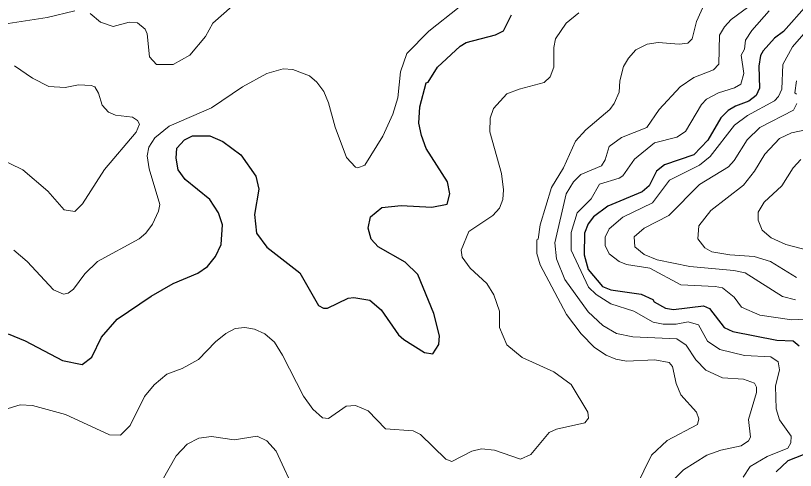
# Model space of a CAD drawing. Extents: x 265 to 291.4, y 7731.5 to 7759.6.
# Drawn here: x 267.136 to 268.661, y 7736.934 to 7737.823 of the extents above; entities that cross this region are included whole.
import ezdxf

# ---------------------------------------------------------------- set-up
doc = ezdxf.new("R2010")
doc.units = 0
doc.header["$LTSCALE"] = 0.032
doc.layers.add('1', color=7, linetype='Continuous', lineweight=25)
doc.layers.add('2', color=7, linetype='Continuous', lineweight=13)

msp = doc.modelspace()

# ---------------------------------------------------------------- linework, layer by layer
at = {"layer": '1'}
for points in [[(268.6838, 7737.8443), (268.6376, 7737.7918), (268.6201, 7737.7791), (268.5979, 7737.7544), (268.5931, 7737.7449), (268.5899, 7737.7242), (268.5907, 7737.6812), (268.5843, 7737.6669), (268.57, 7737.6558), (268.5438, 7737.6462), (268.5295, 7737.6375), (268.5151, 7737.6231), (268.4897, 7737.5794), (268.4626, 7737.5508), (268.4054, 7737.5317), (268.3894, 7737.519), (268.3751, 7737.4903), (268.3616, 7737.4784), (268.294, 7737.4505), (268.2662, 7737.4298), (268.2558, 7737.4163), (268.2486, 7737.398), (268.2478, 7737.3551), (268.2558, 7737.3265), (268.2837, 7737.2938), (268.3004, 7737.2867), (268.3592, 7737.2787), (268.3823, 7737.2684), (268.3847, 7737.2636), (268.407, 7737.2509), (268.4229, 7737.2485), (268.4817, 7737.2556), (268.4929, 7737.2508), (268.5215, 7737.2135), (268.539, 7737.2055), (268.6249, 7737.1888), (268.6567, 7737.1872), (268.6687, 7737.1777)], [(267.9639, 7737.1801), (267.9654, 7737.1968), (267.9543, 7737.2405), (267.9225, 7737.3169), (267.8978, 7737.3408), (267.8453, 7737.371), (267.8318, 7737.3861), (267.8254, 7737.4076), (267.8302, 7737.4299), (267.8525, 7737.4481), (267.8899, 7737.4521), (267.9504, 7737.4489), (267.9798, 7737.4545), (267.9853, 7737.4744), (267.9806, 7737.4983), (267.9392, 7737.5635), (267.9296, 7737.589), (267.9249, 7737.6128), (267.9265, 7737.6446), (267.9392, 7737.6916), (267.9432, 7737.6932), (267.9615, 7737.7226), (268.0052, 7737.7632), (268.0172, 7737.7703), (268.0744, 7737.7854), (268.0904, 7737.7934), (268.1062, 7737.8244)], [(267.1215, 7737.2007), (267.1549, 7737.1872), (267.2281, 7737.149), (267.2662, 7737.1411), (267.2853, 7737.1554), (267.3044, 7737.1944), (267.3346, 7737.2294), (267.4015, 7737.2747), (267.4444, 7737.2994), (267.4922, 7737.3193), (267.5112, 7737.3328), (267.5271, 7737.3519), (267.5383, 7737.3758), (267.5407, 7737.414), (267.5327, 7737.4378), (267.516, 7737.4633), (267.4675, 7737.503), (267.4539, 7737.5213), (267.45, 7737.5444), (267.4516, 7737.5643), (267.4667, 7737.5802), (267.4818, 7737.5881), (267.516, 7737.5881), (267.5415, 7737.577), (267.5765, 7737.5508), (267.6059, 7737.5094), (267.6115, 7737.484), (267.6035, 7737.4346), (267.6075, 7737.398), (267.6274, 7737.3702), (267.6918, 7737.3201), (267.7284, 7737.2564), (267.738, 7737.2509), (267.7459, 7737.2509), (267.7865, 7737.2707), (267.7976, 7737.2723), (267.8286, 7737.2668)], [(267.8286, 7737.2668), (267.8509, 7737.2477), (267.8851, 7737.1992), (267.8954, 7737.1896), (267.936, 7737.1642), (267.9519, 7737.1618), (267.9639, 7737.1801)], [(268.7092, 7736.9772), (268.6464, 7736.9525), (268.6233, 7736.9311)]]:
    msp.add_lwpolyline(points, dxfattribs=at)
at = {"layer": '2'}
for points in [[(268.6018, 7737.865), (268.5358, 7737.8157), (268.5223, 7737.8013), (268.5127, 7737.7847), (268.5112, 7737.7282), (268.5008, 7737.717), (268.4626, 7737.7019), (268.4356, 7737.6836), (268.395, 7737.6399), (268.3704, 7737.6041), (268.321, 7737.585), (268.2972, 7737.5675), (268.2892, 7737.5412), (268.2821, 7737.5293), (268.2415, 7737.5126), (268.2272, 7737.4983), (268.2129, 7737.4744), (268.1906, 7737.379), (268.1938, 7737.3479), (268.2105, 7737.3074), (268.2558, 7737.2437), (268.2844, 7737.2175), (268.3115, 7737.2016), (268.3433, 7737.1952), (268.4292, 7737.1912), (268.4475, 7737.1785), (268.4666, 7737.1499), (268.4857, 7737.13), (268.5183, 7737.1148), (268.5597, 7737.1125), (268.5812, 7737.1045), (268.5851, 7737.0966), (268.5851, 7737.0862), (268.5692, 7737.0337), (268.5732, 7736.9987), (268.5692, 7736.9916), (268.5549, 7736.982), (268.5151, 7736.9733), (268.4881, 7736.9637), (268.442, 7736.9351), (268.4181, 7736.9112)], [(268.4595, 7737.7775), (268.4674, 7737.8117), (268.4921, 7737.8658)], [(267.0443, 7737.8379), (267.0538, 7737.8228), (267.0801, 7737.8085), (267.104, 7737.8053), (267.1978, 7737.8196), (267.2519, 7737.8324)], [(267.2821, 7737.8276), (267.302, 7737.8101), (267.3267, 7737.8021), (267.3585, 7737.8101), (267.3744, 7737.8093), (267.3895, 7737.7966), (267.3935, 7737.7878), (267.3983, 7737.7425), (267.4118, 7737.7274), (267.4444, 7737.7274), (267.477, 7737.7457), (267.5073, 7737.7823), (267.5216, 7737.8085), (267.5598, 7737.8419)], [(268.0036, 7737.8395), (267.944, 7737.7926), (267.901, 7737.7489), (267.8891, 7737.7131), (267.8835, 7737.6621), (267.874, 7737.6303), (267.8541, 7737.5874)], [(268.2375, 7737.8284), (268.2129, 7737.8085), (268.1922, 7737.7775), (268.189, 7737.7608), (268.189, 7737.7226), (268.1818, 7737.7035), (268.1699, 7737.6924)], [(268.5589, 7736.9208), (268.5724, 7736.9414), (268.6058, 7736.9613), (268.6464, 7736.9772), (268.652, 7736.9876), (268.6527, 7737.0011), (268.6297, 7737.0329), (268.6233, 7737.0544), (268.6225, 7737.0989), (268.6297, 7737.1308), (268.6273, 7737.1459), (268.613, 7737.1562), (268.5613, 7737.1586), (268.5136, 7737.1705), (268.4889, 7737.1864), (268.4714, 7737.2183), (268.4515, 7737.2246), (268.4276, 7737.2199), (268.4022, 7737.2199), (268.3831, 7737.2238), (268.3449, 7737.2453), (268.3004, 7737.2596), (268.2717, 7737.2779), (268.2566, 7737.2922), (268.2224, 7737.3646), (268.2224, 7737.3988), (268.2343, 7737.4378), (268.2614, 7737.4649), (268.2781, 7737.4935), (268.3163, 7737.5054), (268.3234, 7737.5102), (268.3465, 7737.5428), (268.3855, 7737.5746), (268.4292, 7737.5858), (268.4459, 7737.5969), (268.4777, 7737.6494), (268.4873, 7737.6598), (268.5104, 7737.6725), (268.5422, 7737.682), (268.5541, 7737.6892), (268.5605, 7737.7099), (268.5549, 7737.7457), (268.5613, 7737.7576), (268.5637, 7737.7751), (268.5756, 7737.7942), (268.6098, 7737.8324)], [(268.6957, 7737.8085), (268.6551, 7737.7624), (268.6368, 7737.7274), (268.6345, 7737.6796), (268.6281, 7737.6653), (268.6201, 7737.6566), (268.5676, 7737.6279), (268.5422, 7737.6088), (268.4944, 7737.5476), (268.4738, 7737.5309), (268.4149, 7737.5014), (268.3815, 7737.4569), (268.3234, 7737.4291), (268.2972, 7737.406), (268.2892, 7737.3901), (268.2892, 7737.3734), (268.2972, 7737.3575), (268.3163, 7737.3424), (268.3306, 7737.3368), (268.3767, 7737.3296), (268.4372, 7737.297), (268.504, 7737.2938), (268.5183, 7737.2906), (268.5414, 7737.2724), (268.5557, 7737.2533), (268.5915, 7737.2374), (268.6543, 7737.2286), (268.6933, 7737.2302)], [(268.3346, 7737.7401), (268.3489, 7737.756), (268.3712, 7737.7671), (268.3926, 7737.7703), (268.434, 7737.7671), (268.4507, 7737.7695), (268.4595, 7737.7775)], [(268.3497, 7736.9025), (268.3799, 7736.9637), (268.4101, 7736.9923), (268.4698, 7737.0234), (268.4722, 7737.0345), (268.4674, 7737.048), (268.4372, 7737.0814), (268.4276, 7737.1037), (268.4205, 7737.1371), (268.4141, 7737.1451), (268.3863, 7737.1498), (268.3306, 7737.1475), (268.3099, 7737.1514), (268.2908, 7737.1594), (268.2685, 7737.1745), (268.2423, 7737.2008), (268.2136, 7737.239), (268.1619, 7737.336), (268.1556, 7737.3583), (268.1556, 7737.3845), (268.158, 7737.3861), (268.1619, 7737.414), (268.1842, 7737.4871), (268.2073, 7737.5253), (268.2311, 7737.5778), (268.251, 7737.6001), (268.298, 7737.6399), (268.3067, 7737.651), (268.3163, 7737.6733), (268.3179, 7737.6956), (268.325, 7737.7234), (268.3346, 7737.7401)], [(267.0705, 7737.5603), (267.1501, 7737.5213), (267.1994, 7737.48), (267.2312, 7737.4434), (267.2519, 7737.4402), (267.267, 7737.4553), (267.31, 7737.5221), (267.372, 7737.5953), (267.3784, 7737.6112), (267.3744, 7737.6184), (267.3649, 7737.6247), (267.3315, 7737.6287), (267.3179, 7737.6343), (267.3052, 7737.6478), (267.298, 7737.6717), (267.2909, 7737.6836), (267.2837, 7737.6868), (267.2591, 7737.6876), (267.2328, 7737.6828), (267.201, 7737.6844), (267.1692, 7737.7011), (267.1342, 7737.725)], [(267.7483, 7737.6526), (267.7387, 7737.6749), (267.7252, 7737.6932), (267.7109, 7737.7051), (267.6783, 7737.7178), (267.6592, 7737.7194), (267.6274, 7737.7099), (267.5797, 7737.6836), (267.5192, 7737.643), (267.4365, 7737.6072), (267.4086, 7737.5842), (267.3967, 7737.5659), (267.3935, 7737.5492), (267.3975, 7737.5237), (267.4182, 7737.4537), (267.4158, 7737.441), (267.4038, 7737.4155), (267.3911, 7737.398), (267.3776, 7737.3869), (267.2965, 7737.3424), (267.2718, 7737.3185), (267.2495, 7737.2883), (267.2392, 7737.2803), (267.2296, 7737.2787), (267.2105, 7737.2867), (267.1588, 7737.3424), (267.1326, 7737.3646)], [(268.1699, 7737.6924), (268.1206, 7737.6796), (268.0967, 7737.6701), (268.0705, 7737.6415), (268.0641, 7737.6224), (268.0633, 7737.5961), (268.0864, 7737.5142), (268.0903, 7737.4824), (268.0888, 7737.4633), (268.0824, 7737.4466), (268.0697, 7737.4322), (268.0227, 7737.4012), (268.0076, 7737.3646), (268.0092, 7737.3511), (268.0251, 7737.3296), (268.0577, 7737.2994), (268.0713, 7737.2771), (268.0824, 7737.2453), (268.0824, 7737.2135), (268.0967, 7737.1793), (268.1269, 7737.1546), (268.189, 7737.1268), (268.2224, 7737.1021), (268.255, 7737.048), (268.2566, 7737.0361), (268.2494, 7737.0266), (268.1938, 7737.0146), (268.1794, 7737.0082), (268.1436, 7736.9653), (268.1238, 7736.9557), (268.0729, 7736.9733), (268.0474, 7736.9764), (268.0283, 7736.9717), (267.9893, 7736.951), (267.9774, 7736.9557), (267.9281, 7737.0043), (267.9138, 7737.0114), (267.8597, 7737.0154), (267.8254, 7737.0504), (267.8008, 7737.0608), (267.7825, 7737.0592), (267.7483, 7737.0353), (267.7364, 7737.0369), (267.7173, 7737.0536), (267.699, 7737.0791), (267.6584, 7737.1594), (267.6425, 7737.1849), (267.6234, 7737.2008), (267.6035, 7737.2103), (267.5844, 7737.2135), (267.5653, 7737.2111), (267.547, 7737.2016), (267.5272, 7737.1856), (267.4937, 7737.1506), (267.4619, 7737.1331), (267.4317, 7737.122), (267.407, 7737.1013), (267.3879, 7737.0783), (267.3601, 7737.0218), (267.341, 7737.0027), (267.3195, 7737.0035), (267.2336, 7737.0433), (267.1692, 7737.0608), (267.1453, 7737.0623), (267.1215, 7737.0552)], [(268.6631, 7737.6956), (268.6599, 7737.6725), (268.6631, 7737.6693)], [(267.8541, 7737.5874), (267.8191, 7737.5309), (267.8056, 7737.5253), (267.8008, 7737.5269), (267.7833, 7737.546), (267.761, 7737.6049), (267.7483, 7737.6526)], [(268.6639, 7737.651), (268.6575, 7737.6383), (268.5915, 7737.6041), (268.5668, 7737.5802), (268.5414, 7737.5396), (268.5303, 7737.5277), (268.4738, 7737.4927), (268.4133, 7737.4322), (268.3656, 7737.4076), (268.3457, 7737.3909), (268.3473, 7737.371), (268.3656, 7737.3559), (268.391, 7737.3455), (268.4547, 7737.3328), (268.5406, 7737.3249), (268.5629, 7737.3201), (268.6361, 7737.2739), (268.6615, 7737.2676)], [(268.6631, 7737.3113), (268.6122, 7737.3424), (268.5804, 7737.3519), (268.5326, 7737.3551), (268.4976, 7737.3614), (268.4841, 7737.3694), (268.4706, 7737.3869), (268.4722, 7737.4124), (268.496, 7737.4418), (268.5597, 7737.4919), (268.5812, 7737.519), (268.601, 7737.5524), (268.6297, 7737.5826), (268.6536, 7737.5937), (268.6814, 7737.6001)], [(268.6902, 7737.363), (268.6424, 7737.3758), (268.6138, 7737.3885), (268.5963, 7737.4036), (268.5883, 7737.4235), (268.5883, 7737.4386), (268.6002, 7737.4585), (268.6345, 7737.4903), (268.6567, 7737.5253), (268.6719, 7737.542)], [(267.4229, 7736.9144), (267.45, 7736.9621), (267.4715, 7736.9852), (267.4945, 7736.9971), (267.5192, 7737.0003), (267.5637, 7736.9939), (267.6083, 7737.0011), (267.6274, 7736.9915), (267.6457, 7736.9717), (267.6854, 7736.8858)]]:
    msp.add_lwpolyline(points, dxfattribs=at)

doc.saveas('drawing.dxf')
